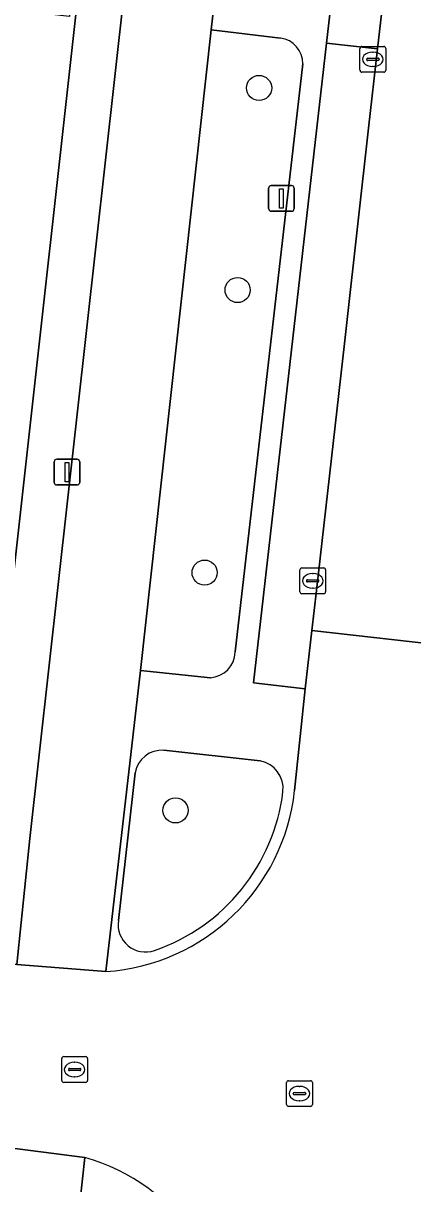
# Model space of a CAD drawing. Extents: x 162026 to 163502, y 387295 to 388169.
# Drawn here: x 162261.12 to 162276.24, y 387656.09 to 387701.2 of the extents above; entities that cross this region are included whole.
import ezdxf

# ---------------------------------------------------------------- set-up
doc = ezdxf.new("R2010")
doc.units = 0
for name, color, linetype in [('IMGEO_Berm_groen', 7, 'Continuous'), ('IMGEO_Boom', 7, 'Continuous'), ('IMGEO_Erf', 7, 'Continuous'), ('IMGEO_Fietspad_gesloten', 7, 'Continuous'), ('IMGEO_Groenvoorziening', 7, 'Continuous'), ('IMGEO_Kolk', 7, 'Continuous'), ('IMGEO_Lichtmast', 7, 'Continuous'), ('IMGEO_Parkeervlak_open', 7, 'Continuous'), ('IMGEO_Rijbaan_lokaal_gesloten', 7, 'Continuous'), ('IMGEO_Rioolput', 7, 'Continuous'), ('IMGEO_Voetpad_open', 7, 'Continuous')]:
    doc.layers.add(name, color=color, linetype=linetype)

msp = doc.modelspace()

# ---------------------------------------------------------------- linework, layer by layer
at = {"layer": 'IMGEO_Berm_groen'}
for points in [[(162271.111, 387700.621), (162268.413, 387700.937), (162265.673, 387676.044), (162268.385, 387675.759)], [(162269.352, 387676.759), (162271.974, 387699.623)]]:
    msp.add_lwpolyline(points, dxfattribs=at)
for centre, radius, start, end in [((162270.986, 387699.641), 0.988, 358.9787, 82.7232), ((162268.319, 387676.79), 1.033, 273.6556, 358.2667)]:
    msp.add_arc(centre, radius, start, end, dxfattribs=at)
at = {"layer": 'IMGEO_Boom'}
for centre in [(162270.277, 387698.683), (162269.444, 387690.829), (162268.163, 387679.845), (162267.034, 387670.602)]:
    msp.add_circle(centre, 0.489, dxfattribs=at)
at = {"layer": 'IMGEO_Erf'}
msp.add_lwpolyline([(162260.688, 387679.28), (162263.602, 387705.513), (162263.701, 387706.408), (162258.204, 387707.032), (162258.102, 387706.137), (162258.082, 387705.96), (162263.356, 387705.362), (162262.914, 387701.463), (162257.639, 387702.061), (162257.753, 387703.065)], dxfattribs=at)
at = {"layer": 'IMGEO_Fietspad_gesloten'}
for points in [[(162270.183, 387748.502), (162261.381, 387669.505), (162260.87, 387664.615), (162264.333, 387664.335), (162265.673, 387676.044), (162268.413, 387700.937), (162268.926, 387705.405), (162271.842, 387731.673), (162272.106, 387733.912), (162275.454, 387763.658)], [(162249.002, 387527.305), (162250.593, 387541.437), (162251.213, 387546.944), (162251.283, 387547.562), (162253.903, 387570.582), (162254.178, 387572.997), (162254.47, 387575.568), (162257.445, 387602.487), (162257.74, 387604.874), (162260.472, 387629.489), (162260.746, 387631.878), (162262.605, 387648.82), (162263.515, 387657.112), (162260.081, 387657.552), (162255.563, 387617.085), (162250.964, 387576.026), (162247.716, 387547.043), (162245.412, 387526.736)]]:
    msp.add_lwpolyline(points, dxfattribs=at)
at = {"layer": 'IMGEO_Groenvoorziening'}
for points in [[(162270.325, 387672.523), (162266.582, 387672.939)], [(162265.468, 387672.059), (162264.817, 387666.316)]]:
    msp.add_lwpolyline(points, dxfattribs=at)
for centre, radius, start, end in [((162266.505, 387671.891), 1.051, 85.8185, 170.7952), ((162270.126, 387671.455), 1.086, 353.6086, 79.4652), ((162263.748, 387672.249), 7.513, 289.1888, 353.0049), ((162265.875, 387666.165), 1.069, 171.8996, 288.7068)]:
    msp.add_arc(centre, radius, start, end, dxfattribs=at)
at = {"layer": 'IMGEO_Kolk'}
for p, q in [((162274.195, 387699.371), (162274.195, 387700.223)), ((162274.27, 387700.297), (162275.122, 387700.297)), ((162275.196, 387700.223), (162275.196, 387699.371)), ((162274.454, 387699.791), (162274.454, 387699.803)), ((162274.892, 387699.754), (162274.494, 387699.754)), ((162274.497, 387699.84), (162274.895, 387699.84)), ((162274.683, 387700.077), (162274.708, 387700.077)), ((162274.938, 387699.803), (162274.938, 387699.791)), ((162275.122, 387699.297), (162274.27, 387699.297)), ((162274.706, 387699.517), (162274.681, 387699.517)), ((162271.86, 387679.099), (162271.86, 387679.951)), ((162271.935, 387680.025), (162272.787, 387680.025)), ((162272.861, 387679.951), (162272.861, 387679.099)), ((162272.119, 387679.519), (162272.119, 387679.531)), ((162272.557, 387679.482), (162272.159, 387679.482)), ((162272.162, 387679.568), (162272.56, 387679.568)), ((162272.348, 387679.805), (162272.373, 387679.805)), ((162272.603, 387679.531), (162272.603, 387679.519)), ((162272.787, 387679.025), (162271.935, 387679.025)), ((162272.371, 387679.245), (162272.346, 387679.245))]:
    msp.add_line(p, q, dxfattribs=at)
for points in [[(162274.195, 387699.371), (162274.195, 387700.223)], [(162274.27, 387700.297), (162275.122, 387700.297)], [(162275.196, 387700.223), (162275.196, 387699.371)], [(162275.122, 387699.297), (162274.27, 387699.297)], [(162271.86, 387679.099), (162271.86, 387679.951)], [(162271.935, 387680.025), (162272.787, 387680.025)], [(162272.861, 387679.951), (162272.861, 387679.099)], [(162272.787, 387679.025), (162271.935, 387679.025)]]:
    msp.add_lwpolyline(points, dxfattribs=at)
for centre, radius, start, end in [((162274.272, 387700.221), 0.0765, 91.552, 178.448), ((162274.272, 387700.221), 0.0765, 91.552, 178.448), ((162275.12, 387700.221), 0.0765, 1.552, 88.448), ((162275.12, 387700.221), 0.0765, 1.552, 88.448), ((162274.494, 387699.8), 0.0403, 85.8775, 175.7526), ((162274.491, 387699.79), 0.0366, 178.938, 274.7102), ((162274.895, 387699.797), 0.043, 264.8664, 352.4533), ((162274.899, 387699.802), 0.0386, 1.7309, 96.639), ((162274.272, 387699.373), 0.0765, 181.552, 268.448), ((162274.272, 387699.373), 0.0765, 181.552, 268.448), ((162275.12, 387699.373), 0.0765, 271.552, 358.448), ((162275.12, 387699.373), 0.0765, 271.552, 358.448), ((162271.937, 387679.949), 0.0765, 91.552, 178.448), ((162271.937, 387679.949), 0.0765, 91.552, 178.448), ((162272.785, 387679.949), 0.0765, 1.552, 88.448), ((162272.785, 387679.949), 0.0765, 1.552, 88.448), ((162272.159, 387679.528), 0.0403, 85.8775, 175.7526), ((162272.156, 387679.518), 0.0366, 178.938, 274.7102), ((162272.56, 387679.525), 0.043, 264.8664, 352.4533), ((162272.564, 387679.53), 0.0386, 1.7309, 96.639), ((162271.937, 387679.101), 0.0765, 181.552, 268.448), ((162271.937, 387679.101), 0.0765, 181.552, 268.448), ((162272.785, 387679.101), 0.0765, 271.552, 358.448), ((162272.785, 387679.101), 0.0765, 271.552, 358.448)]:
    msp.add_arc(centre, radius, start, end, dxfattribs=at)
for centre, major_axis, ratio, start_param, end_param in [((162274.682, 387699.797), (-0.387, 0.002), 0.722429, 4.712389, 7.853982), ((162274.707, 387699.797), (-0.39, 0.002), 0.717154, 1.570796, 4.712389), ((162272.347, 387679.525), (-0.387, 0.002), 0.722429, 4.712389, 7.853982), ((162272.372, 387679.525), (-0.39, 0.002), 0.717154, 1.570796, 4.712389)]:
    msp.add_ellipse(centre, major_axis=major_axis, ratio=ratio, start_param=start_param, end_param=end_param, dxfattribs=at)
at = {"layer": 'IMGEO_Lichtmast'}
for p, q in [((162270.647, 387693.992), (162270.647, 387694.792)), ((162270.647, 387694.792), (162270.647, 387693.992)), ((162270.747, 387694.892), (162271.537, 387694.892)), ((162271.537, 387694.892), (162270.747, 387694.892)), ((162271.637, 387694.792), (162271.637, 387693.992)), ((162271.637, 387693.992), (162271.637, 387694.792)), ((162271.537, 387693.892), (162270.747, 387693.892)), ((162270.747, 387693.892), (162271.537, 387693.892)), ((162262.325, 387683.352), (162262.325, 387684.152)), ((162262.325, 387684.152), (162262.325, 387683.352)), ((162262.425, 387684.252), (162263.215, 387684.252)), ((162263.215, 387684.252), (162262.425, 387684.252)), ((162263.315, 387684.152), (162263.315, 387683.352)), ((162263.315, 387683.352), (162263.315, 387684.152)), ((162263.215, 387683.252), (162262.425, 387683.252)), ((162262.425, 387683.252), (162263.215, 387683.252))]:
    msp.add_line(p, q, dxfattribs=at)
for points in [[(162271.067, 387694.767), (162271.217, 387694.767), (162271.217, 387694.017), (162271.067, 387694.017), (162271.067, 387694.767)], [(162262.745, 387684.127), (162262.895, 387684.127), (162262.895, 387683.377), (162262.745, 387683.377), (162262.745, 387684.127)]]:
    msp.add_lwpolyline(points, dxfattribs=at)
for centre, start, end in [((162270.747, 387694.792), 90, 180), ((162270.747, 387694.792), 90, 180), ((162271.537, 387694.792), 0, 90), ((162271.537, 387694.792), 360, 90), ((162270.747, 387693.992), 180, 270), ((162270.747, 387693.992), 180, 270), ((162271.537, 387693.992), 270, 0), ((162271.537, 387693.992), 270, 0), ((162262.425, 387684.152), 90, 180), ((162262.425, 387684.152), 90, 180), ((162263.215, 387684.152), 0, 90), ((162263.215, 387684.152), 360, 90), ((162262.425, 387683.352), 180, 270), ((162262.425, 387683.352), 180, 270), ((162263.215, 387683.352), 270, 0), ((162263.215, 387683.352), 270, 0)]:
    msp.add_arc(centre, 0.1, start, end, dxfattribs=at)
at = {"layer": 'IMGEO_Parkeervlak_open'}
msp.add_lwpolyline([(162273.587, 387688.753), (162273.679, 387689.571), (162274.531, 387697.118), (162274.879, 387700.201), (162272.89, 387700.426), (162270.064, 387675.555), (162272.071, 387675.332), (162272.326, 387677.593), (162272.502, 387679.152)], close=True, dxfattribs=at)
at = {"layer": 'IMGEO_Rijbaan_lokaal_gesloten'}
for points in [[(162280.695, 387751.699), (162277.051, 387719.431), (162275.389, 387704.712), (162274.879, 387700.201), (162274.531, 387697.118), (162273.679, 387689.571), (162273.587, 387688.753), (162272.502, 387679.152), (162272.326, 387677.593), (162277.825, 387676.969), (162277.888, 387677.541), (162277.915, 387677.791), (162278.598, 387683.798), (162278.673, 387684.455), (162279.219, 387689.263), (162280.396, 387699.618), (162280.554, 387700.852), (162280.829, 387703.47), (162281.027, 387705.35), (162281.03, 387705.382), (162285.406, 387744.3), (162292.493, 387807.458)], [(162277.128, 387670.6), (162277.336, 387672.516), (162277.825, 387676.969), (162272.326, 387677.593), (162272.071, 387675.332), (162271.657, 387671.371)], [(162264.333, 387664.335), (162260.87, 387664.615), (162260.283, 387664.663), (162258.434, 387664.862), (162251.154, 387665.644), (162250.681, 387661.032), (162250.409, 387658.669), (162255.342, 387658.091), (162259.554, 387657.598), (162260.081, 387657.552), (162263.515, 387657.112)]]:
    msp.add_lwpolyline(points, dxfattribs=at)
for centre, radius, start, end in [((162263.788, 387672.233), 7.916, 273.95, 353.752), ((162261.317, 387649.499), 7.924, 355.708, 73.8984)]:
    msp.add_arc(centre, radius, start, end, dxfattribs=at)
at = {"layer": 'IMGEO_Rioolput'}
for p, q in [((162262.617, 387660.104), (162262.617, 387660.956)), ((162262.692, 387661.03), (162263.544, 387661.03)), ((162263.618, 387660.956), (162263.618, 387660.104)), ((162262.876, 387660.524), (162262.876, 387660.536)), ((162263.314, 387660.487), (162262.916, 387660.487)), ((162262.919, 387660.573), (162263.317, 387660.573)), ((162263.105, 387660.81), (162263.13, 387660.81)), ((162263.36, 387660.536), (162263.36, 387660.524)), ((162263.544, 387660.03), (162262.692, 387660.03)), ((162263.128, 387660.25), (162263.103, 387660.25)), ((162271.346, 387659.169), (162271.346, 387660.021)), ((162271.421, 387660.095), (162272.273, 387660.095)), ((162272.347, 387660.021), (162272.347, 387659.169)), ((162271.605, 387659.589), (162271.605, 387659.601)), ((162272.043, 387659.552), (162271.645, 387659.552)), ((162271.648, 387659.638), (162272.046, 387659.638)), ((162271.834, 387659.875), (162271.859, 387659.875)), ((162272.089, 387659.601), (162272.089, 387659.589)), ((162272.273, 387659.095), (162271.421, 387659.095)), ((162271.857, 387659.315), (162271.832, 387659.315))]:
    msp.add_line(p, q, dxfattribs=at)
for points in [[(162262.617, 387660.104), (162262.617, 387660.956)], [(162262.692, 387661.03), (162263.544, 387661.03)], [(162263.618, 387660.956), (162263.618, 387660.104)], [(162263.544, 387660.03), (162262.692, 387660.03)], [(162271.346, 387659.169), (162271.346, 387660.021)], [(162271.421, 387660.095), (162272.273, 387660.095)], [(162272.347, 387660.021), (162272.347, 387659.169)], [(162272.273, 387659.095), (162271.421, 387659.095)]]:
    msp.add_lwpolyline(points, dxfattribs=at)
for centre, radius, start, end in [((162262.694, 387660.954), 0.0765, 91.552, 178.448), ((162262.694, 387660.954), 0.0765, 91.552, 178.448), ((162263.542, 387660.954), 0.0765, 1.552, 88.448), ((162263.542, 387660.954), 0.0765, 1.552, 88.448), ((162262.916, 387660.533), 0.0403, 85.8775, 175.7526), ((162262.913, 387660.523), 0.0366, 178.938, 274.7102), ((162263.317, 387660.53), 0.043, 264.8664, 352.4533), ((162263.321, 387660.535), 0.0386, 1.7309, 96.639), ((162262.694, 387660.106), 0.0765, 181.552, 268.448), ((162262.694, 387660.106), 0.0765, 181.552, 268.448), ((162263.542, 387660.106), 0.0765, 271.552, 358.448), ((162263.542, 387660.106), 0.0765, 271.552, 358.448), ((162271.423, 387660.019), 0.0765, 91.552, 178.448), ((162271.423, 387660.019), 0.0765, 91.552, 178.448), ((162272.271, 387660.019), 0.0765, 1.552, 88.448), ((162272.271, 387660.019), 0.0765, 1.552, 88.448), ((162271.645, 387659.598), 0.0403, 85.8775, 175.7526), ((162271.642, 387659.588), 0.0366, 178.938, 274.7102), ((162272.046, 387659.595), 0.043, 264.8664, 352.4533), ((162272.05, 387659.6), 0.0386, 1.7309, 96.639), ((162271.423, 387659.171), 0.0765, 181.552, 268.448), ((162271.423, 387659.171), 0.0765, 181.552, 268.448), ((162272.271, 387659.171), 0.0765, 271.552, 358.448), ((162272.271, 387659.171), 0.0765, 271.552, 358.448)]:
    msp.add_arc(centre, radius, start, end, dxfattribs=at)
for centre, major_axis, ratio, start_param, end_param in [((162263.104, 387660.53), (-0.387, 0.002), 0.722429, 4.712389, 7.853982), ((162263.129, 387660.53), (-0.39, 0.002), 0.717154, 1.570796, 4.712389), ((162271.833, 387659.595), (-0.387, 0.002), 0.722429, 4.712389, 7.853982), ((162271.858, 387659.595), (-0.39, 0.002), 0.717154, 1.570796, 4.712389)]:
    msp.add_ellipse(centre, major_axis=major_axis, ratio=ratio, start_param=start_param, end_param=end_param, dxfattribs=at)
at = {"layer": 'IMGEO_Voetpad_open'}
for points in [[(162278.638, 387840.188), (162277.973, 387834.139), (162277.255, 387827.421), (162277.144, 387825.832), (162276.387, 387818.853), (162275.948, 387815.9), (162273.341, 387792.696), (162273.165, 387791.126), (162268.384, 387748.57), (162263.701, 387706.408), (162263.602, 387705.513), (162260.688, 387679.28), (162259.835, 387671.845), (162259.358, 387667.311)], [(162258.548, 387665.971), (162258.434, 387664.862), (162260.283, 387664.663), (162260.87, 387664.615), (162261.381, 387669.505), (162270.183, 387748.502), (162278.067, 387818.669), (162277.589, 387818.699), (162278.372, 387825.72)], [(162271.905, 387705.097), (162268.926, 387705.405), (162268.413, 387700.937), (162271.111, 387700.621)], [(162271.657, 387671.371), (162272.071, 387675.332), (162270.064, 387675.555), (162272.89, 387700.426), (162273.411, 387704.935)], [(162271.974, 387699.623), (162269.352, 387676.759)], [(162268.385, 387675.759), (162265.673, 387676.044), (162264.333, 387664.335)], [(162266.582, 387672.939), (162270.325, 387672.523)], [(162264.817, 387666.316), (162265.468, 387672.059)], [(162263.515, 387657.112), (162262.605, 387648.82), (162265.357, 387648.484)]]:
    msp.add_lwpolyline(points, dxfattribs=at)
msp.add_lwpolyline([(162275.389, 387704.712), (162273.411, 387704.935), (162272.89, 387700.426), (162274.879, 387700.201)], close=True, dxfattribs=at)
for centre, radius, start, end in [((162270.986, 387699.641), 0.988, 358.9787, 82.7232), ((162268.319, 387676.79), 1.033, 273.6556, 358.2667), ((162266.505, 387671.891), 1.051, 85.8185, 170.7952), ((162270.126, 387671.455), 1.086, 353.6086, 79.4652), ((162263.788, 387672.233), 7.916, 273.95, 353.752), ((162263.748, 387672.249), 7.513, 289.1888, 353.0049), ((162265.875, 387666.165), 1.069, 171.8996, 288.7068), ((162261.317, 387649.499), 7.924, 355.708, 73.8984)]:
    msp.add_arc(centre, radius, start, end, dxfattribs=at)

doc.saveas('drawing.dxf')
